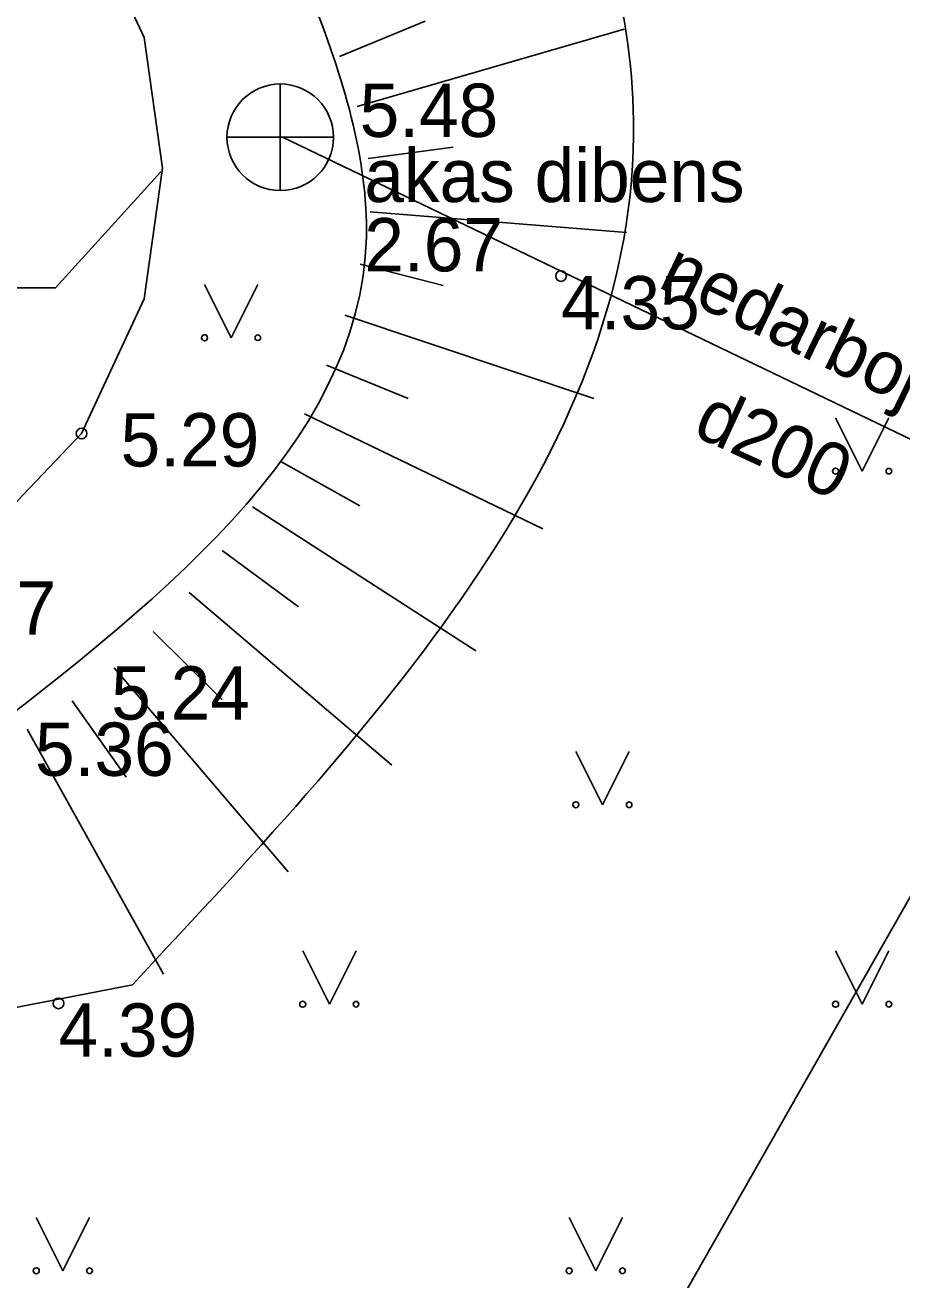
# Model space of a CAD drawing. Extents: x 519536 to 519949, y 326041 to 326519.
# Drawn here: x 519829.64 to 519837.87, y 326209.91 to 326221.68 of the extents above; entities that cross this region are included whole.
import ezdxf

# ---------------------------------------------------------------- set-up
doc = ezdxf.new("R2010")
doc.units = 0
for name, color, linetype in [('BUVE_COKL_####_####_#', 7, 'Continuous'), ('BUVE_EKAS_####_####_#', 7, 'Continuous'), ('RELJ_AATZ_####_TKST_#', 7, 'Continuous'), ('RELJ_ELEM_####_####_#', 7, 'Continuous'), ('RELJ_NOGA_####_####_#', 7, 'Continuous'), ('RELJ_NOGL_####_####_#', 7, 'Continuous'), ('SKAN_ELEM_####_####_#', 7, 'Continuous'), ('SKAN_ELEM_PAST_TKST_#', 7, 'Continuous'), ('SKAN_VADP_NEDR_####_#', 7, 'Continuous'), ('SKAN_VADP_NEDR_TKST_#', 7, 'Continuous'), ('SKAN_VADP_PAST_####_#', 7, 'Continuous'), ('TERT_ELEM_####_####_#', 7, 'Continuous')]:
    doc.layers.add(name, color=color, linetype=linetype)

msp = doc.modelspace()

# ---------------------------------------------------------------- linework, layer by layer
at = {"layer": 'BUVE_COKL_####_####_#'}
msp.add_lwpolyline([(519826.512, 326219.219), (519829.929, 326219.219), (519830.919, 326220.308)], dxfattribs=at)
at = {"layer": 'BUVE_EKAS_####_####_#'}
msp.add_lwpolyline([(519830.935, 326220.342), (519830.763, 326221.568), (519830.175, 326222.831), (519829.138, 326223.915), (519827.772, 326224.603), (519826.312, 326224.79), (519824.991, 326224.536), (519823.925, 326223.985), (519822.986, 326223.095), (519822.291, 326221.839), (519822.032, 326220.342), (519822.291, 326218.844), (519822.986, 326217.588), (519823.925, 326216.699), (519824.991, 326216.147), (519826.312, 326215.893), (519827.772, 326216.08), (519829.138, 326216.768), (519830.175, 326217.853), (519830.763, 326219.115), (519830.935, 326220.342)], dxfattribs=at)
at = {"layer": 'RELJ_ELEM_####_####_#'}
for centre in [(519834.674, 326219.33), (519830.175, 326217.853), (519829.959, 326212.508)]:
    msp.add_circle(centre, 0.05, dxfattribs=at)
at = {"layer": 'RELJ_NOGA_####_####_#'}
for p, q in [((519832.594, 326221.391), (519833.398, 326221.722)), ((519832.76, 326220.92), (519835.265, 326221.647)), ((519832.865, 326220.432), (519833.663, 326220.538)), ((519832.882, 326219.933), (519835.288, 326219.739)), ((519832.788, 326219.442), (519833.568, 326219.242)), ((519832.646, 326218.963), (519834.981, 326218.182)), ((519832.472, 326218.495), (519833.239, 326218.181)), ((519832.268, 326218.038), (519834.502, 326216.959)), ((519832.037, 326217.595), (519832.786, 326217.175)), ((519831.779, 326217.166), (519833.874, 326215.816)), ((519831.495, 326216.755), (519832.21, 326216.226)), ((519831.185, 326216.363), (519833.087, 326214.743)), ((519830.847, 326215.995), (519831.493, 326215.355)), ((519830.481, 326215.654), (519832.115, 326213.743)), ((519830.086, 326215.347), (519830.592, 326214.631)), ((519829.664, 326215.081), (519830.945, 326212.783))]:
    msp.add_line(p, q, dxfattribs=at)
msp.add_spline([(519829.043, 326226.103), (519830.118, 326225.265), (519832.324, 326221.961), (519832.847, 326219.695), (519828.907, 326214.752)], degree=3, dxfattribs=at)
at = {"layer": 'RELJ_NOGL_####_####_#'}
msp.add_line((519828.481, 326212.261), (519830.652, 326212.683), dxfattribs=at)
msp.add_spline([(519830.285, 326227.889), (519832.246, 326226.735), (519835.354, 326220.789), (519830.652, 326212.683)], degree=3, dxfattribs=at)
at = {"layer": 'SKAN_ELEM_####_####_#'}
for p, q in [((519832.039, 326220.132), (519832.039, 326221.132)), ((519831.539, 326220.632), (519832.539, 326220.632))]:
    msp.add_line(p, q, dxfattribs=at)
msp.add_circle((519832.039, 326220.632), 0.5, dxfattribs=at)
at = {"layer": 'SKAN_VADP_NEDR_####_#'}
msp.add_line((519839.867, 326216.88), (519832.054, 326220.636), dxfattribs=at)
at = {"layer": 'SKAN_VADP_PAST_####_#'}
msp.add_line((519834.372, 326207.216), (519839.867, 326216.88), dxfattribs=at)
at = {"layer": 'TERT_ELEM_####_####_#'}
for p, q in [((519831.329, 326219.252), (519831.579, 326218.752)), ((519831.579, 326218.752), (519831.829, 326219.252)), ((519837.25, 326218), (519837.5, 326217.5)), ((519837.5, 326217.5), (519837.75, 326218)), ((519834.813, 326214.871), (519835.063, 326214.371)), ((519835.063, 326214.371), (519835.313, 326214.871)), ((519832.25, 326213), (519832.5, 326212.5)), ((519832.5, 326212.5), (519832.75, 326213)), ((519837.25, 326213), (519837.5, 326212.5)), ((519837.5, 326212.5), (519837.75, 326213)), ((519829.75, 326210.5), (519830, 326210)), ((519830, 326210), (519830.25, 326210.5)), ((519834.75, 326210.5), (519835, 326210)), ((519835, 326210), (519835.25, 326210.5))]:
    msp.add_line(p, q, dxfattribs=at)
for centre, radius in [((519831.329, 326218.752), 0.028), ((519831.829, 326218.752), 0.0263), ((519837.25, 326217.5), 0.028), ((519837.75, 326217.5), 0.0263), ((519834.813, 326214.371), 0.028), ((519835.313, 326214.371), 0.0263), ((519832.25, 326212.5), 0.028), ((519837.25, 326212.5), 0.028), ((519832.75, 326212.5), 0.0263), ((519837.75, 326212.5), 0.0263), ((519829.75, 326210), 0.028), ((519830.25, 326210), 0.0263), ((519834.75, 326210), 0.028), ((519835.25, 326210), 0.0263)]:
    msp.add_circle(centre, radius, dxfattribs=at)

# ---------------------------------------------------------------- texts
at = {"layer": 'RELJ_AATZ_####_TKST_#'}
for s, p in [('4.35', (519834.674, 326218.83)), ('5.29', (519830.541, 326217.544)), ('5.37', (519828.635, 326215.966)), ('5.24', (519830.453, 326215.17)), ('5.36', (519829.738, 326214.642)), ('4.39', (519829.959, 326212.008))]:
    msp.add_text(s, height=0.5, dxfattribs=at).set_placement(p)
at = {"layer": 'SKAN_ELEM_PAST_TKST_#'}
for s, p in [(' 5.48', (519832.598, 326220.635)), ('akas dibens', (519832.828, 326220.024)), ('2.67', (519832.828, 326219.374))]:
    msp.add_text(s, height=0.5, dxfattribs=at).set_placement(p)
at = {"layer": 'SKAN_VADP_NEDR_TKST_#'}
for s, rotation, p in [('nedarbojas', 334.3247, (519835.57, 326219.231)), ('d200', 335.2186, (519835.895, 326217.844))]:
    msp.add_text(s, height=0.5, rotation=rotation, dxfattribs=at).set_placement(p)

doc.saveas('drawing.dxf')
